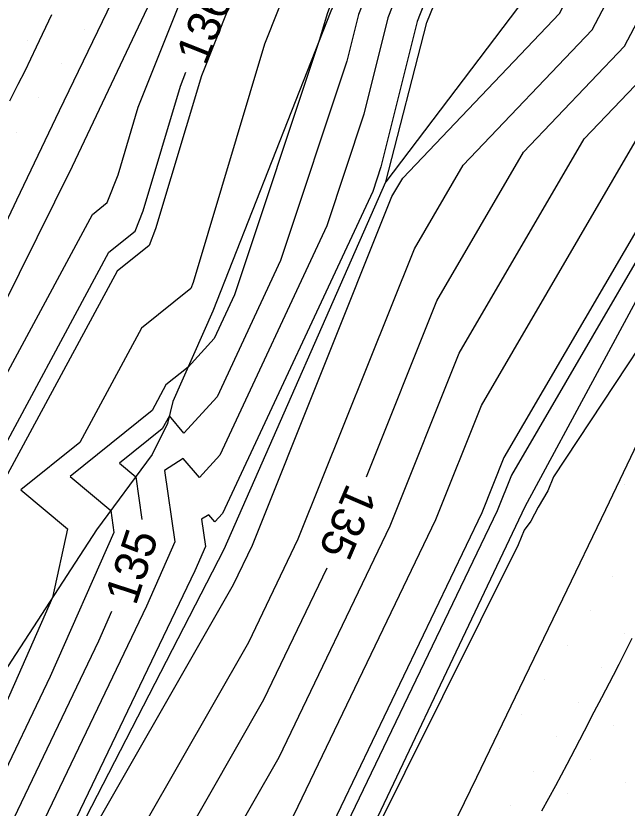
# Model space of a CAD drawing. Extents: x 2354170 to 2357230, y 866100 to 868290.
# Drawn here: x 2355683.04 to 2355720.08, y 867107.87 to 867155.89 of the extents above; entities that cross this region are included whole.
import ezdxf

# ---------------------------------------------------------------- set-up
doc = ezdxf.new("R2010")
doc.units = 0
for name, color, linetype in [('Default', 7, 'Continuous'), ('DTM Contours Major', 7, 'Continuous'), ('DTM Contours Major Text', 7, 'Continuous'), ('DTM Contours Minor', 7, 'Continuous'), ('DTM Contours Minor Text', 7, 'Continuous'), ('Exist DTM Scan Elevation Point', 7, 'Continuous'), ('Exist Roads EOP', 7, 'Continuous'), ('PH Exist DTM Breakline', 7, 'Continuous')]:
    doc.layers.add(name, color=color, linetype=linetype)

msp = doc.modelspace()

# ---------------------------------------------------------------- linework, layer by layer
at = {"layer": 'Default'}
for points in [[(2355678.165, 867126.175), (2355687.697, 867143.855), (2355688.585, 867144.569), (2355689.234, 867146.246), (2355690.461, 867150.349), (2355700.339, 867175.135), (2355700.666, 867175.94), (2355700.69, 867175.983), (2355706.444, 867187.567), (2355707.35, 867189.181), (2355719.757, 867214.022), (2355721.491, 867217.061), (2355733.186, 867240.328)], [(2355739.08, 867229.651), (2355725.661, 867204.501), (2355725.103, 867203.43), (2355719.62, 867193.18), (2355710.931, 867177.694), (2355710.455, 867176.736), (2355709.887, 867175.717), (2355702.091, 867156.497), (2355701.925, 867156.081), (2355701.42, 867154.396), (2355696.297, 867138.982), (2355695.062, 867136.333), (2355693.48, 867134.605), (2355692.133, 867133.521), (2355691.296, 867131.968), (2355686.339, 867127.968), (2355688.792, 867125.903), (2355688.984, 867124.584), (2355685.124, 867115.853), (2355681.74, 867108.781)], [(2355735.68, 867228.193), (2355723.378, 867206.633), (2355719.745, 867199.358), (2355709.436, 867180.985), (2355707.2, 867176.485), (2355706.814, 867175.792), (2355701.507, 867162.71), (2355698.103, 867154.17), (2355693.781, 867139.722), (2355693.645, 867139.371), (2355690.654, 867136.966), (2355686.919, 867130.037), (2355683.355, 867127.161), (2355686.166, 867124.795), (2355685.265, 867120.638), (2355682.205, 867113.719)], [(2355741.229, 867227.398), (2355734.778, 867215.308), (2355727.72, 867201.761), (2355720.79, 867188.804), (2355713.734, 867175.237), (2355713.463, 867174.733), (2355711.546, 867170.35), (2355707.938, 867161.797), (2355705.579, 867155.767), (2355704.128, 867149.939), (2355701.874, 867143.16), (2355695.399, 867129.267), (2355694.161, 867127.915), (2355693.186, 867129.072), (2355692.058, 867128.328), (2355692.685, 867124.021), (2355690.961, 867120.122), (2355684.094, 867105.772), (2355681.964, 867101.721)], [(2355680.39, 867082.28), (2355683.532, 867088.697), (2355688.758, 867103.25), (2355697.155, 867117.942), (2355700.155, 867124.199), (2355707.185, 867141.78), (2355710.142, 867146.849), (2355717.952, 867155.037), (2355722.39, 867163.473), (2355723.823, 867167.315), (2355724.197, 867168.249), (2355732.609, 867189.248), (2355736.083, 867195.78), (2355744.226, 867216.048), (2355748.13, 867223.241)], [(2355679.882, 867086.321), (2355686.155, 867103.79), (2355696.236, 867121.427), (2355697.377, 867123.807), (2355705.829, 867144.946), (2355706.478, 867146.059), (2355715.983, 867156.023), (2355721.384, 867166.29), (2355721.978, 867167.884), (2355722.421, 867168.989), (2355732.372, 867193.832), (2355733.896, 867196.697), (2355743.681, 867221.052)], [(2355682.003, 867075.417), (2355683.678, 867078.839), (2355690.833, 867093.451), (2355693.964, 867102.169), (2355698.994, 867110.972), (2355705.713, 867124.984), (2355709.897, 867135.449), (2355717.47, 867148.429), (2355721.891, 867153.064), (2355724.403, 867157.84), (2355727.513, 867166.177), (2355727.75, 867166.769), (2355733.083, 867180.082), (2355740.456, 867193.945), (2355745.316, 867206.04), (2355753.437, 867221.003)], [(2355739.337, 867220.712), (2355729.029, 867200.926), (2355726.256, 867195.743), (2355715.12, 867174.332), (2355715.033, 867174.17), (2355711.997, 867167.226), (2355710.923, 867164.681), (2355707.354, 867155.556), (2355705.158, 867146.737), (2355704.663, 867145.249), (2355695.568, 867125.735), (2355695.097, 867125.22), (2355694.726, 867125.66), (2355694.297, 867125.378), (2355694.535, 867123.739), (2355693.88, 867122.257), (2355685.272, 867104.268), (2355684.868, 867103.5), (2355677.056, 867085.957)], [(2355680.655, 867066.584), (2355683.177, 867072.737), (2355685.322, 867077.119), (2355694.483, 867095.828), (2355696.566, 867101.629), (2355699.914, 867107.486), (2355708.492, 867125.376), (2355711.253, 867132.283), (2355721.134, 867149.22), (2355723.861, 867152.078), (2355725.41, 867155.023), (2355729.358, 867165.608), (2355729.527, 867166.029), (2355733.32, 867175.498), (2355742.643, 867193.028), (2355745.86, 867201.035), (2355756.091, 867219.884)], [(2355704.278, 867127.954), (2355708.541, 867138.614), (2355713.806, 867147.639), (2355719.922, 867154.05), (2355723.397, 867160.656), (2355725.668, 867166.746), (2355725.974, 867167.509), (2355732.846, 867184.665), (2355738.27, 867194.863), (2355744.771, 867211.044), (2355748.089, 867217.156)], [(2355731.479, 867212.266), (2355730.219, 867209.905), (2355726.411, 867202.595), (2355715.324, 867181.866), (2355712.347, 867176.143), (2355711.892, 867175.295), (2355711.095, 867173.474), (2355704.953, 867158.914), (2355703.804, 867155.978), (2355703.098, 867153.141), (2355699.086, 867141.071), (2355695.231, 867132.8), (2355693.225, 867130.609), (2355692.347, 867131.652), (2355691.915, 867130.867), (2355689.323, 867128.775), (2355690.304, 867127.949), (2355690.68, 867125.369)], [(2355709.863, 867187.702), (2355707.94, 867184.276), (2355703.945, 867176.234), (2355703.74, 867175.866), (2355700.923, 867168.922), (2355694.282, 867152.26), (2355691.507, 867142.984), (2355691.115, 867141.97), (2355689.176, 867140.41), (2355682.542, 867128.106), (2355680.371, 867126.354), (2355682.083, 867124.913), (2355679.321, 867112.171), (2355678.839, 867111.204), (2355672.05, 867097.988)], [(2355738.961, 867181.076), (2355733.557, 867170.915), (2355731.304, 867165.289), (2355731.203, 867165.039), (2355726.416, 867152.206), (2355725.83, 867151.091), (2355724.798, 867150.01), (2355712.609, 867129.117), (2355711.27, 867125.768), (2355700.833, 867104.001), (2355699.169, 867101.089), (2355698.133, 867098.205), (2355694.898, 867091.597)], [(2355732.209, 867156.189), (2355730.336, 867152.288), (2355728.361, 867148.647), (2355726.717, 867145.227), (2355725.245, 867142.541), (2355715.611, 867127.96), (2355715.275, 867127.108), (2355714.681, 867126.107), (2355714.239, 867125.266), (2355713.842, 867124.718), (2355713.472, 867123.835), (2355702.022, 867100.833), (2355701.897, 867100.643), (2355701.836, 867100.517), (2355701.776, 867100.385), (2355701.711, 867100.241), (2355701.651, 867100.133), (2355700.475, 867097.908), (2355688.611, 867073.678), (2355685.526, 867067.377), (2355685.371, 867066.999), (2355671.31, 867041.716)], [(2355682.675, 867150.74), (2355683.191, 867151.746), (2355683.599, 867152.551), (2355684.304, 867154.008), (2355685.219, 867155.963)], [(2355656.06, 867033.925), (2355661.954, 867042.579), (2355662.417, 867043.409), (2355669.409, 867054.427), (2355675.94, 867066.169), (2355680.828, 867078.097), (2355682.034, 867080.56), (2355687.182, 867091.074), (2355691.361, 867102.71), (2355698.075, 867114.457), (2355701.906, 867122.446)], [(2355688.844, 867119.8), (2355688.043, 867117.988), (2355682.917, 867107.276), (2355679.06, 867099.941), (2355674.379, 867089.427), (2355672.544, 867086.849), (2355667.593, 867079.005), (2355660.687, 867065.061), (2355655.423, 867053.787), (2355649.817, 867041.716), (2355644.607, 867033.731), (2355644.586, 867033.687), (2355642.888, 867031.2)], [(2355720.36, 867118.163), (2355719.565, 867116.578), (2355719.236, 867115.908), (2355718.514, 867114.56), (2355718.063, 867113.687), (2355717.472, 867112.544), (2355716.906, 867111.455), (2355716.426, 867110.527), (2355715.746, 867109.224), (2355714.896, 867107.686)]]:
    msp.add_lwpolyline(points, dxfattribs=at)
at = {"layer": 'DTM Contours Major'}
for points in [[(2355704.278, 867127.954), (2355708.541, 867138.614), (2355713.806, 867147.639), (2355719.922, 867154.05), (2355723.397, 867160.656), (2355725.668, 867166.746), (2355725.974, 867167.509), (2355732.846, 867184.665), (2355738.27, 867194.863), (2355744.771, 867211.044), (2355748.089, 867217.156)], [(2355731.479, 867212.266), (2355730.219, 867209.905), (2355726.411, 867202.595), (2355715.324, 867181.866), (2355712.347, 867176.143), (2355711.892, 867175.295), (2355711.095, 867173.474), (2355704.953, 867158.914), (2355703.804, 867155.978), (2355703.098, 867153.141), (2355699.086, 867141.071), (2355695.231, 867132.8), (2355693.225, 867130.609), (2355692.347, 867131.652), (2355691.915, 867130.867), (2355689.323, 867128.775), (2355690.304, 867127.949), (2355690.68, 867125.369)], [(2355656.06, 867033.925), (2355661.954, 867042.579), (2355662.417, 867043.409), (2355669.409, 867054.427), (2355675.94, 867066.169), (2355680.828, 867078.097), (2355682.034, 867080.56), (2355687.182, 867091.074), (2355691.361, 867102.71), (2355698.075, 867114.457), (2355701.906, 867122.446)], [(2355688.844, 867119.8), (2355688.043, 867117.988), (2355682.917, 867107.276), (2355679.06, 867099.941), (2355674.379, 867089.427), (2355672.544, 867086.849), (2355667.593, 867079.005), (2355660.687, 867065.061), (2355655.423, 867053.787), (2355649.817, 867041.716), (2355644.607, 867033.731), (2355644.586, 867033.687), (2355642.888, 867031.2)]]:
    msp.add_lwpolyline(points, dxfattribs=at)
at = {"layer": 'DTM Contours Minor'}
for points in [[(2355759.629, 867218.392), (2355746.587, 867194.363), (2355745.559, 867191.805), (2355733.636, 867169.387), (2355731.896, 867165.043), (2355731.818, 867164.849), (2355726.752, 867151.267), (2355726.487, 867150.763), (2355726.02, 867150.273), (2355713.061, 867128.062), (2355712.197, 867125.899), (2355701.14, 867102.839), (2355700.037, 867100.909), (2355699.35, 867098.997), (2355687.515, 867074.825), (2355684.743, 867069.164), (2355683.799, 867066.86), (2355676.968, 867054.578)], [(2355681.083, 867127.463), (2355688.683, 867141.559), (2355690.271, 867142.837), (2355690.749, 867144.072), (2355693.009, 867151.623), (2355693.348, 867152.476)]]:
    msp.add_lwpolyline(points, dxfattribs=at)
at = {"layer": 'Exist DTM Scan Elevation Point'}
for p, q in [((2355687.201, 867155.088), (2355687.201, 867155.088)), ((2355683.737, 867154.383), (2355683.737, 867154.383)), ((2355685.822, 867153.003), (2355685.822, 867153.003)), ((2355684.442, 867150.918), (2355684.442, 867150.918)), ((2355683.063, 867148.833), (2355683.063, 867148.833)), ((2355719.887, 867127.468), (2355719.887, 867127.468)), ((2355719.213, 867121.919), (2355719.213, 867121.919)), ((2355717.834, 867119.834), (2355717.834, 867119.834)), ((2355719.919, 867118.454), (2355719.919, 867118.454)), ((2355716.454, 867117.749), (2355716.454, 867117.749)), ((2355718.539, 867116.369), (2355718.539, 867116.369)), ((2355715.075, 867115.664), (2355715.075, 867115.664)), ((2355717.16, 867114.284), (2355717.16, 867114.284)), ((2355713.696, 867113.579), (2355713.696, 867113.579)), ((2355719.245, 867112.905), (2355719.245, 867112.905)), ((2355715.781, 867112.199), (2355715.781, 867112.199)), ((2355712.316, 867111.494), (2355712.316, 867111.494)), ((2355717.866, 867110.82), (2355717.866, 867110.82)), ((2355714.401, 867110.114), (2355714.401, 867110.114)), ((2355719.951, 867109.44), (2355719.951, 867109.44)), ((2355716.486, 867108.735), (2355716.486, 867108.735)), ((2355713.022, 867108.029), (2355713.022, 867108.029))]:
    msp.add_line(p, q, dxfattribs=at)
at = {"layer": 'Exist Roads EOP'}
for points in [[(2355680.525, 867139.315), (2355683.103, 867144.733), (2355685.693, 867150.145), (2355688.295, 867155.552), (2355690.907, 867160.954), (2355693.527, 867166.351), (2355696.153, 867171.746), (2355698.782, 867177.139), (2355701.413, 867182.532), (2355704.044, 867187.924), (2355706.674, 867193.317), (2355709.302, 867198.711), (2355711.927, 867204.106), (2355714.549, 867209.503), (2355717.167, 867214.902), (2355719.78, 867220.303)], [(2355734.259, 867158.444), (2355731.689, 867153.023), (2355729.116, 867147.603), (2355726.537, 867142.185), (2355723.95, 867136.771), (2355721.357, 867131.361), (2355718.758, 867125.953), (2355716.155, 867120.547), (2355713.549, 867115.142), (2355710.941, 867109.739), (2355708.331, 867104.336), (2355705.719, 867098.935), (2355703.105, 867093.534), (2355700.491, 867088.133), (2355697.876, 867082.733), (2355695.261, 867077.333), (2355692.644, 867071.934), (2355690.025, 867066.535), (2355687.404, 867061.138), (2355684.781, 867055.742), (2355682.154, 867050.347)]]:
    msp.add_lwpolyline(points, dxfattribs=at)
at = {"layer": 'PH Exist DTM Breakline'}
for points in [[(2355837.882, 867455.403), (2355821.17, 867421.842), (2355806.344, 867389.74), (2355794.755, 867363.845), (2355793.088, 867352.536), (2355792.171, 867348.439), (2355790.111, 867345.552), (2355782.553, 867336.039), (2355777.227, 867330.778), (2355765.909, 867311.071), (2355754.32, 867289.06), (2355742.292, 867263.446), (2355732.169, 867242.268), (2355700.262, 867175.95), (2355686.45, 867146.762), (2355675.72, 867125.097), (2355660.554, 867093.452), (2355646.796, 867063.536), (2355632.78, 867034.163), (2355619.043, 867004.402), (2355606.805, 866979.006), (2355594.124, 866952.764), (2355579.808, 866923.86)], [(2355677.815, 867084.975), (2355685.547, 867103.916), (2355695.671, 867123.567), (2355705.448, 867145.837), (2355707.937, 867155.486), (2355712.188, 867165.902), (2355715.773, 867173.905), (2355743.217, 867225.312), (2355754.664, 867247.835), (2355760.68, 867259.91), (2355762.17, 867266.141), (2355767.769, 867277.123), (2355771.411, 867283.401), (2355777.779, 867297.336), (2355783.987, 867310.399), (2355788.775, 867318.885), (2355796.286, 867329.785), (2355800.026, 867340.356), (2355807.314, 867356.627), (2355810.405, 867367.165), (2355819.229, 867383.864), (2355826.406, 867397.642), (2355834.416, 867416.958), (2355839.636, 867428.918)], [(2355775.144, 867308.317), (2355771.38, 867300.88), (2355762.919, 867282.648), (2355756.464, 867268.795), (2355745.728, 867247.001), (2355738.42, 867230.343), (2355710.775, 867175.696), (2355702.12, 867156.179), (2355694.983, 867137.997), (2355692.56, 867132.526), (2355692.233, 867131.183), (2355691.311, 867129.313), (2355687.936, 867124.744), (2355679.451, 867111.705), (2355670.374, 867094.617), (2355667.473, 867088.652), (2355653.715, 867064.678), (2355641.108, 867037.333), (2355633.25, 867028.288)], [(2355743.217, 867225.312), (2355720.67, 867168.287), (2355713.932, 867157.05), (2355705.448, 867145.837)], [(2355733.904, 867164.206), (2355727.029, 867150.491), (2355713.886, 867126.137), (2355701.743, 867100.555), (2355685.68, 867067.026), (2355670.305, 867038.421), (2355654.371, 867005.649), (2355642.016, 866977.398), (2355629.593, 866951.907), (2355615.435, 866920.989), (2355601.009, 866889.889), (2355586.439, 866860.066), (2355569.49, 866826.672), (2355556.577, 866800.196), (2355542.29, 866769.284), (2355529.69, 866743.362), (2355515.96, 866713.496), (2355501.949, 866685.781), (2355493.481, 866667.653)]]:
    msp.add_lwpolyline(points, dxfattribs=at)

# ---------------------------------------------------------------- texts
at = {"layer": 'Default'}
for rotation, p in [(246.6906, (2355703.134, 867127.625)), (71.7558, (2355690.304, 867120.1))]:
    msp.add_text('135', height=2, rotation=rotation, dxfattribs=at).set_placement(p)
at = {"layer": 'DTM Contours Major Text'}
for rotation, p in [(246.6906, (2355703.134, 867127.625)), (71.7558, (2355690.304, 867120.1))]:
    msp.add_text('135', height=2, rotation=rotation, dxfattribs=at).set_placement(p)
at = {"layer": 'DTM Contours Minor Text'}
msp.add_text('136', height=2, rotation=68.2711, dxfattribs=at).set_placement((2355694.557, 867152.808))

doc.saveas('drawing.dxf')
